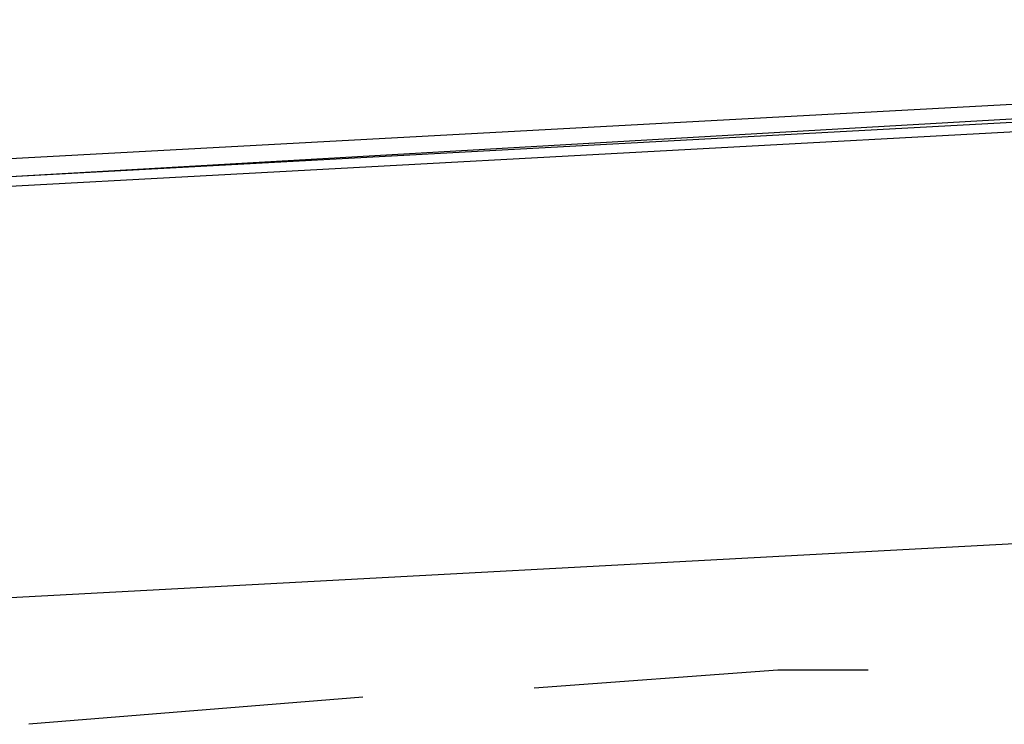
# Model space of a CAD drawing. Header units: feet. Extents: x -79 to 198, y -22 to 181.
# Tile 685 of 982: x 79.83 to 81.28, y 153.02 to 154.06. Entities that reach past the tile are written whole.
import ezdxf

# ---------------------------------------------------------------- set-up
doc = ezdxf.new("R2010")
doc.units = ezdxf.units.FT
doc.layers.add('A-LINEA', color=7, linetype='CONTINUOUS')

msp = doc.modelspace()

# ---------------------------------------------------------------- linework, layer by layer
at = {"layer": 'A-LINEA'}
for p, q in [((83.52, 153.4044), (79.8133, 153.2044)), ((83.52, 153.4044), (79.8133, 153.2044)), ((80.3333, 153.0578), (79.84, 153.0178)), ((80.3333, 153.0578), (79.84, 153.0178))]:
    msp.add_line(p, q, dxfattribs=at)
for points in [[(83.6, 154.0578), (79.6667, 153.8444), (79.6667, 153.8178), (83.6, 154.0444), (83.6, 154.0578)], [(83.6, 154.0578), (79.6667, 153.8444), (79.6667, 153.8178), (83.6, 154.0444), (83.6, 154.0578)], [(83.6, 154.0311), (79.6667, 153.8178), (79.6667, 153.8044), (83.6, 154.0178), (83.6, 154.0311)], [(83.6, 154.0311), (79.6667, 153.8178), (79.6667, 153.8044), (83.6, 154.0178), (83.6, 154.0311)], [(81.08, 153.0978), (80.9467, 153.0978), (80.5867, 153.0711)], [(81.08, 153.0978), (80.9467, 153.0978), (80.5867, 153.0711)]]:
    msp.add_lwpolyline(points, dxfattribs=at)

doc.saveas('drawing.dxf')
